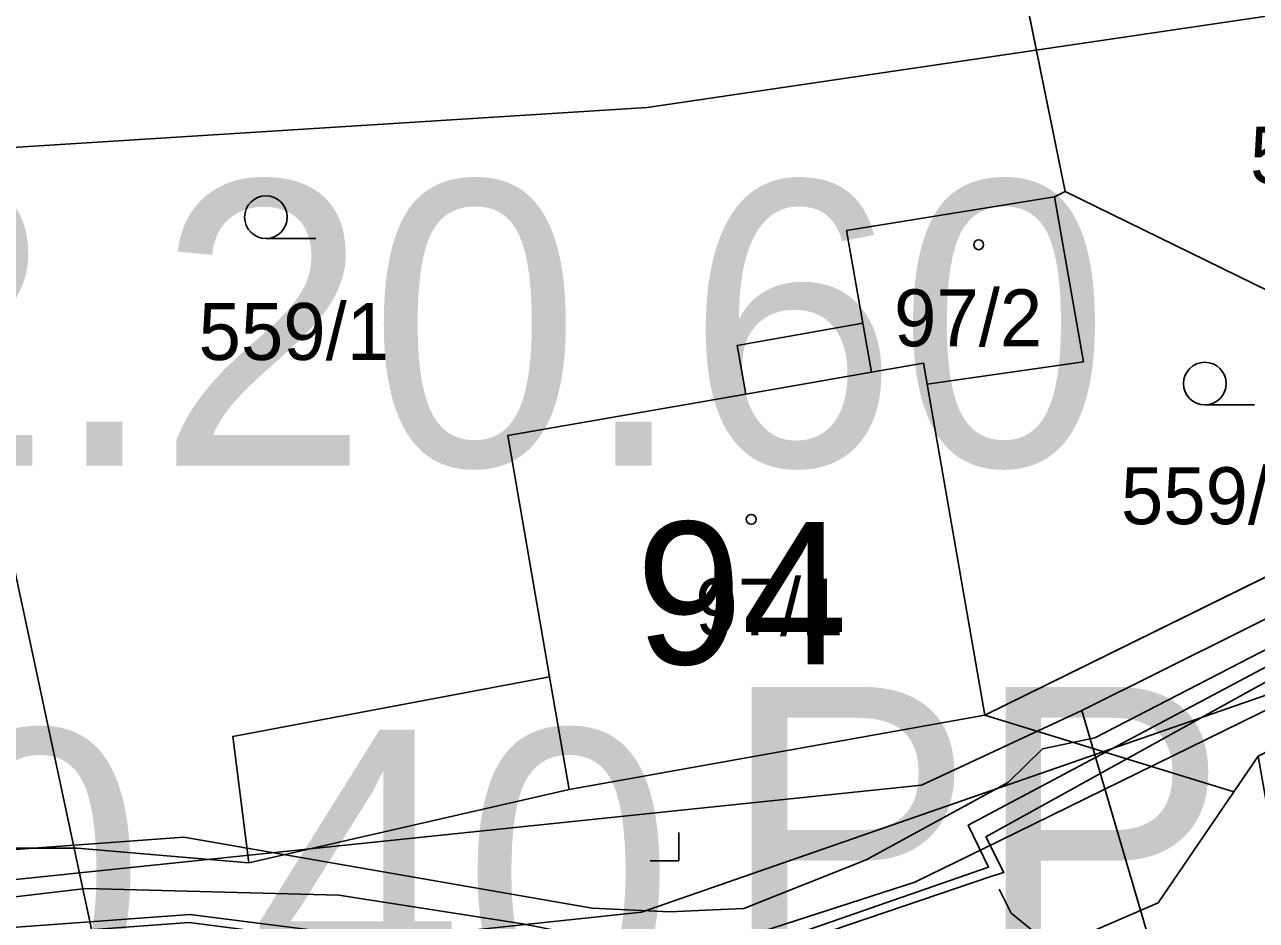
# Model space of a CAD drawing. Extents: x -706130 to -698555, y -971544 to -967260.
# Drawn here: x -704309.36 to -704266.09, y -969611.32 to -969579.85 of the extents above; entities that cross this region are included whole.
import ezdxf

# ---------------------------------------------------------------- set-up
doc = ezdxf.new("R2010")
doc.units = 0
for name, color, linetype in [('_Polohopis reambulance', 7, 'Continuous'), ('BPEJ I-II trida ochrany S', 7, 'Continuous'), ('Docházková izochrona - BUS S', 7, 'Continuous'), ('Docházková izochrona - VLAK N', 7, 'Continuous'), ('Hluková izofona', 7, 'Continuous'), ('Kanalizace_stoka bez rozlišení N', 7, 'Continuous'), ('KN_Budovy', 7, 'Continuous'), ('KN_Budovy_cisla_domovni', 7, 'Continuous'), ('KN_Hranice_parcel', 7, 'Continuous'), ('KN_Hranice_parcel_vnitrni_kresba', 7, 'Continuous'), ('KN_Parcelni cisla', 7, 'Continuous'), ('KN_Polygon parcely', 7, 'Continuous'), ('KN_POZEMKY_13_ZASTAVENA PLOCHA', 7, 'Continuous'), ('KN_POZEMKY_14_OSTATNI PLOCHA', 7, 'Continuous'), ('KN_POZEMKY_5_ZAHRADA', 7, 'Continuous'), ('KN_VYUZITI_12_zastavena plocha_spolecny dvur', 7, 'Continuous'), ('KN_VYUZITI_17_ostatni plocha_ostatni komunikace', 7, 'Continuous'), ('KN_Značky budov', 7, 'Continuous'), ('KN_Značky kultur', 7, 'Continuous'), ('Plochy smíšené obytné venkovské S', 7, 'Continuous'), ('Plochy verejnych prostranstvi - komunikace ostatni S', 7, 'Continuous'), ('Plynovody STL S', 7, 'Continuous'), ('Regulační bloky zastavěné S', 7, 'Continuous'), ('Regulační kódy zastavěné S', 7, 'Continuous'), ('Spoje_dálkový optický komunikační kabel S', 7, 'Continuous'), ('Trasy cykloturistické N', 7, 'Continuous'), ('Vodovodní řad - přiváděcí S', 7, 'Continuous'), ('Vodovodní řady - rozváděcí S', 7, 'Continuous'), ('VÝŠKOPIS_vrstevnice hlavní', 7, 'Continuous')]:
    doc.layers.add(name, color=color, linetype=linetype)

msp = doc.modelspace()

# ---------------------------------------------------------------- linework, layer by layer
at = {"layer": '_Polohopis reambulance'}
msp.add_line((-704301.49, -969609.3), (-704290.23, -969606.72), dxfattribs=at)
at = {"layer": 'BPEJ I-II trida ochrany S'}
for p, q in [((-704280.49, -969587.08), (-704273.18, -969585.9)), ((-704273.18, -969585.9), (-704272.16, -969591.69)), ((-704279.91, -969590.34), (-704280.49, -969587.08)), ((-704284.33, -969591.12), (-704279.91, -969590.34)), ((-704284.03, -969592.83), (-704284.33, -969591.12)), ((-704272.16, -969591.69), (-704277.65, -969592.48)), ((-704277.65, -969592.48), (-704275.63, -969604.11)), ((-704292.39, -969594.28), (-704284.03, -969592.83)), ((-704290.92, -969602.76), (-704292.39, -969594.28)), ((-704275.63, -969604.11), (-704255.48, -969594.19)), ((-704302.05, -969604.86), (-704290.92, -969602.76)), ((-704301.49, -969609.3), (-704302.05, -969604.86)), ((-704316.53, -969608.79), (-704307.52, -969608.79)), ((-704307.52, -969608.79), (-704301.49, -969609.3))]:
    msp.add_line(p, q, dxfattribs=at)
at = {"layer": 'Docházková izochrona - BUS S'}
msp.add_arc((-704475.99, -969462.395), 400, 57.53029, 230.24409, dxfattribs=at)
at = {"layer": 'Docházková izochrona - VLAK N'}
msp.add_circle((-704165.451, -969778.767), 800, dxfattribs=at)
at = {"layer": 'Hluková izofona'}
msp.add_lwpolyline([(-704577.671, -969597.115), (-704530.314, -969591.994), (-704438.753, -969583.767), (-704426.312, -969583.53), (-704406.295, -969582.833), (-704369.352, -969584.183), (-704327.066, -969585.262), (-704287.487, -969582.757), (-704245.767, -969576.594), (-704213.877, -969569.568), (-704156.142, -969554.666), (-704083.733, -969533.951), (-704028.485, -969516.433), (-703771.925, -969432.764)], dxfattribs=at)
at = {"layer": 'Kanalizace_stoka bez rozlišení N'}
for points in [[(-704374.196, -969620.371), (-704331.611, -969612.168), (-704277.851, -969606.568), (-704272.222, -969603.95), (-704227.542, -969581.697), (-704237.783, -969546.535), (-704249.189, -969508.124), (-704256.433, -969469.129)], [(-704272.222, -969603.95), (-704262.665, -969636.472), (-704254.055, -969693.33)]]:
    msp.add_lwpolyline(points, dxfattribs=at)
at = {"layer": 'KN_Budovy'}
for points in [[(-704280.49, -969587.08), (-704279.91, -969590.34), (-704279.61, -969592.06), (-704277.78, -969591.74), (-704277.65, -969592.48), (-704272.16, -969591.69), (-704273.18, -969585.9)], [(-704284.03, -969592.83), (-704292.39, -969594.28), (-704290.92, -969602.76), (-704290.23, -969606.72), (-704275.63, -969604.11), (-704277.65, -969592.48), (-704277.78, -969591.74), (-704279.61, -969592.06)]]:
    msp.add_lwpolyline(points, close=True, dxfattribs=at)
at = {"layer": 'KN_Hranice_parcel'}
for p, q in [((-704272.81, -969585.71), (-704276.88, -969565.64)), ((-704273.18, -969585.9), (-704272.81, -969585.71)), ((-704272.81, -969585.71), (-704256.89, -969593.5)), ((-704275.63, -969604.11), (-704277.65, -969592.48)), ((-704275.63, -969604.11), (-704255.48, -969594.19)), ((-704266.88, -969606.8), (-704275.63, -969604.11)), ((-704266.03, -969605.55), (-704266.88, -969606.8))]:
    msp.add_line(p, q, dxfattribs=at)
for points in [[(-704273.18, -969585.9), (-704280.49, -969587.08), (-704279.91, -969590.34)], [(-704277.65, -969592.48), (-704272.16, -969591.69), (-704273.18, -969585.9)], [(-704279.91, -969590.34), (-704284.33, -969591.12), (-704284.03, -969592.83), (-704292.39, -969594.28), (-704290.92, -969602.76)], [(-704277.65, -969592.48), (-704277.78, -969591.74), (-704279.61, -969592.06), (-704279.91, -969590.34)], [(-704290.92, -969602.76), (-704302.05, -969604.86), (-704301.49, -969609.3), (-704307.52, -969608.79), (-704316.53, -969608.79)], [(-704290.92, -969602.76), (-704290.23, -969606.72), (-704275.63, -969604.11)], [(-704272.49, -969611.98), (-704269.54, -969610.7), (-704266.88, -969606.8)]]:
    msp.add_lwpolyline(points, dxfattribs=at)
at = {"layer": 'KN_Hranice_parcel_vnitrni_kresba'}
msp.add_line((-704279.61, -969592.06), (-704284.03, -969592.83), dxfattribs=at)
at = {"layer": 'KN_Polygon parcely'}
for points in [[(-704266.43, -969556.11), (-704273.12, -969560.92), (-704273.99, -969562.01), (-704276.88, -969565.64), (-704272.81, -969585.71), (-704256.89, -969593.5), (-704228.82, -969581.06), (-704233.49, -969564.77), (-704260.62, -969575.51), (-704264.82, -969560.87), (-704254.29, -969556.86), (-704251.98, -969555.98), (-704237.59, -969550.5)], [(-704272.81, -969585.71), (-704276.88, -969565.64), (-704301.26, -969575.27), (-704325.44, -969584.83), (-704316.53, -969608.79), (-704307.52, -969608.79), (-704301.49, -969609.3), (-704302.05, -969604.86), (-704290.92, -969602.76), (-704292.39, -969594.28), (-704284.03, -969592.83), (-704284.33, -969591.12), (-704279.91, -969590.34), (-704280.49, -969587.08), (-704273.18, -969585.9)], [(-704238.79, -969592.87), (-704227.47, -969590.51), (-704227.43, -969590.87), (-704226.95, -969590.76), (-704227.94, -969580.67), (-704228.82, -969581.06), (-704255.48, -969594.19), (-704275.63, -969604.11), (-704266.88, -969606.8), (-704266.03, -969605.55), (-704255.98, -969600.39), (-704252.52, -969598.81), (-704245.02, -969595.87), (-704242.27, -969594.08)], [(-704279.91, -969590.34), (-704279.61, -969592.06), (-704277.78, -969591.74), (-704277.65, -969592.48), (-704272.16, -969591.69), (-704273.18, -969585.9), (-704280.49, -969587.08)], [(-704275.63, -969604.11), (-704255.48, -969594.19), (-704256.89, -969593.5), (-704272.81, -969585.71), (-704273.18, -969585.9), (-704272.16, -969591.69), (-704277.65, -969592.48)], [(-704277.78, -969591.74), (-704279.61, -969592.06), (-704279.91, -969590.34), (-704284.33, -969591.12), (-704284.03, -969592.83), (-704292.39, -969594.28), (-704290.92, -969602.76), (-704290.23, -969606.72), (-704275.63, -969604.11), (-704277.65, -969592.48)], [(-704284.93, -969616.08), (-704272.49, -969611.98), (-704269.54, -969610.7), (-704266.88, -969606.8), (-704275.63, -969604.11), (-704290.23, -969606.72), (-704290.92, -969602.76), (-704302.05, -969604.86), (-704301.49, -969609.3), (-704307.52, -969608.79), (-704316.53, -969608.79), (-704324.91, -969609.8), (-704328.66, -969610.97), (-704328.25, -969616.65), (-704309.74, -969613.5), (-704307.53, -969613.14), (-704301.42, -969614.25)], [(-704260.08, -969644.38), (-704262.7, -969624.32), (-704265.75, -969607.15), (-704266.03, -969605.55), (-704266.88, -969606.8), (-704269.54, -969610.7), (-704272.49, -969611.98), (-704266.19, -969635.47), (-704265.81, -969638.36), (-704263.83, -969652.99), (-704259.01, -969652.15)]]:
    msp.add_lwpolyline(points, close=True, dxfattribs=at)
at = {"layer": 'KN_POZEMKY_13_ZASTAVENA PLOCHA'}
for p, q in [((-704280.49, -969587.08), (-704273.18, -969585.9)), ((-704273.18, -969585.9), (-704272.16, -969591.69)), ((-704279.91, -969590.34), (-704280.49, -969587.08)), ((-704284.33, -969591.12), (-704279.91, -969590.34)), ((-704279.61, -969592.06), (-704279.91, -969590.34)), ((-704279.91, -969590.34), (-704279.61, -969592.06)), ((-704284.03, -969592.83), (-704284.33, -969591.12)), ((-704272.16, -969591.69), (-704277.65, -969592.48)), ((-704277.78, -969591.74), (-704279.61, -969592.06)), ((-704279.61, -969592.06), (-704277.78, -969591.74)), ((-704277.65, -969592.48), (-704277.78, -969591.74)), ((-704277.78, -969591.74), (-704277.65, -969592.48)), ((-704277.65, -969592.48), (-704275.63, -969604.11)), ((-704292.39, -969594.28), (-704284.03, -969592.83)), ((-704290.92, -969602.76), (-704292.39, -969594.28)), ((-704302.05, -969604.86), (-704290.92, -969602.76)), ((-704290.23, -969606.72), (-704290.92, -969602.76)), ((-704290.92, -969602.76), (-704290.23, -969606.72)), ((-704275.63, -969604.11), (-704290.23, -969606.72)), ((-704290.23, -969606.72), (-704275.63, -969604.11)), ((-704275.63, -969604.11), (-704266.88, -969606.8)), ((-704301.49, -969609.3), (-704302.05, -969604.86)), ((-704266.88, -969606.8), (-704269.54, -969610.7)), ((-704316.53, -969608.79), (-704307.52, -969608.79)), ((-704307.52, -969608.79), (-704301.49, -969609.3)), ((-704269.54, -969610.7), (-704272.49, -969611.98))]:
    msp.add_line(p, q, dxfattribs=at)
at = {"layer": 'KN_POZEMKY_14_OSTATNI PLOCHA'}
for p, q in [((-704275.63, -969604.11), (-704255.48, -969594.19)), ((-704266.88, -969606.8), (-704275.63, -969604.11)), ((-704266.03, -969605.55), (-704266.88, -969606.8)), ((-704266.88, -969606.8), (-704266.03, -969605.55)), ((-704269.54, -969610.7), (-704266.88, -969606.8)), ((-704272.49, -969611.98), (-704269.54, -969610.7))]:
    msp.add_line(p, q, dxfattribs=at)
at = {"layer": 'KN_POZEMKY_5_ZAHRADA'}
for p, q in [((-704276.88, -969565.64), (-704272.81, -969585.71)), ((-704272.81, -969585.71), (-704276.88, -969565.64)), ((-704273.18, -969585.9), (-704280.49, -969587.08)), ((-704272.81, -969585.71), (-704273.18, -969585.9)), ((-704273.18, -969585.9), (-704272.81, -969585.71)), ((-704272.16, -969591.69), (-704273.18, -969585.9)), ((-704256.89, -969593.5), (-704272.81, -969585.71)), ((-704272.81, -969585.71), (-704256.89, -969593.5)), ((-704280.49, -969587.08), (-704279.91, -969590.34)), ((-704279.91, -969590.34), (-704284.33, -969591.12)), ((-704284.33, -969591.12), (-704284.03, -969592.83)), ((-704277.65, -969592.48), (-704272.16, -969591.69)), ((-704275.63, -969604.11), (-704277.65, -969592.48)), ((-704284.03, -969592.83), (-704292.39, -969594.28)), ((-704292.39, -969594.28), (-704290.92, -969602.76)), ((-704255.48, -969594.19), (-704275.63, -969604.11)), ((-704290.92, -969602.76), (-704302.05, -969604.86)), ((-704302.05, -969604.86), (-704301.49, -969609.3)), ((-704307.52, -969608.79), (-704316.53, -969608.79)), ((-704301.49, -969609.3), (-704307.52, -969608.79))]:
    msp.add_line(p, q, dxfattribs=at)
at = {"layer": 'KN_VYUZITI_12_zastavena plocha_spolecny dvur'}
for p, q in [((-704302.05, -969604.86), (-704290.92, -969602.76)), ((-704290.92, -969602.76), (-704290.23, -969606.72)), ((-704290.23, -969606.72), (-704275.63, -969604.11)), ((-704275.63, -969604.11), (-704266.88, -969606.8)), ((-704301.49, -969609.3), (-704302.05, -969604.86)), ((-704266.88, -969606.8), (-704269.54, -969610.7)), ((-704316.53, -969608.79), (-704307.52, -969608.79)), ((-704307.52, -969608.79), (-704301.49, -969609.3)), ((-704269.54, -969610.7), (-704272.49, -969611.98))]:
    msp.add_line(p, q, dxfattribs=at)
at = {"layer": 'KN_VYUZITI_17_ostatni plocha_ostatni komunikace'}
for p, q in [((-704275.63, -969604.11), (-704255.48, -969594.19)), ((-704266.88, -969606.8), (-704275.63, -969604.11)), ((-704266.03, -969605.55), (-704266.88, -969606.8)), ((-704266.88, -969606.8), (-704266.03, -969605.55)), ((-704269.54, -969610.7), (-704266.88, -969606.8)), ((-704272.49, -969611.98), (-704269.54, -969610.7))]:
    msp.add_line(p, q, dxfattribs=at)
at = {"layer": 'KN_Značky budov'}
for centre in [(-704275.847, -969587.579), (-704283.837, -969597.229)]:
    msp.add_circle(centre, 0.175, dxfattribs=at)
at = {"layer": 'KN_Značky kultur'}
for p, q in [((-704300.883, -969587.36), (-704299.133, -969587.36)), ((-704267.903, -969593.21), (-704266.153, -969593.21)), ((-704286.38, -969609.23), (-704286.38, -969608.23)), ((-704287.381, -969609.23), (-704286.38, -969609.23))]:
    msp.add_line(p, q, dxfattribs=at)
for centre in [(-704300.883, -969586.61), (-704267.903, -969592.46)]:
    msp.add_circle(centre, 0.75, dxfattribs=at)
at = {"layer": 'Plochy smíšené obytné venkovské S'}
for p, q in [((-704275.63, -969604.11), (-704255.48, -969594.19)), ((-704290.23, -969606.72), (-704275.63, -969604.11)), ((-704266.03, -969605.55), (-704266.88, -969606.8)), ((-704301.49, -969609.3), (-704290.23, -969606.72)), ((-704316.53, -969608.79), (-704307.52, -969608.79)), ((-704307.52, -969608.79), (-704301.49, -969609.3))]:
    msp.add_line(p, q, dxfattribs=at)
msp.add_lwpolyline([(-704266.88, -969606.8), (-704269.54, -969610.7), (-704272.49, -969611.98)], dxfattribs=at)
at = {"layer": 'Plochy verejnych prostranstvi - komunikace ostatni S'}
for p, q in [((-704255.48, -969594.19), (-704275.63, -969604.11)), ((-704275.63, -969604.11), (-704290.23, -969606.72)), ((-704266.88, -969606.8), (-704266.03, -969605.55)), ((-704290.23, -969606.72), (-704301.49, -969609.3)), ((-704269.54, -969610.7), (-704266.88, -969606.8)), ((-704307.52, -969608.79), (-704316.53, -969608.79)), ((-704301.49, -969609.3), (-704307.52, -969608.79)), ((-704272.49, -969611.98), (-704269.54, -969610.7))]:
    msp.add_line(p, q, dxfattribs=at)
at = {"layer": 'Plynovody STL S'}
msp.add_lwpolyline([(-704317.19, -969611.37), (-704307.21, -969610.2), (-704298.32, -969610.44), (-704291.87, -969611.44), (-704288.72, -969612.07), (-704287.384, -969612.234), (-704285.7, -969612.44), (-704278.09, -969609.98), (-704276.604, -969609.252), (-704275.117, -969608.523), (-704261.171, -969601.689)], dxfattribs=at)
at = {"layer": 'Regulační bloky zastavěné S'}
for p, q in [((-704275.63, -969604.11), (-704255.48, -969594.19)), ((-704290.23, -969606.72), (-704275.63, -969604.11)), ((-704266.03, -969605.55), (-704266.88, -969606.8)), ((-704301.49, -969609.3), (-704290.23, -969606.72)), ((-704316.53, -969608.79), (-704307.52, -969608.79)), ((-704307.52, -969608.79), (-704301.49, -969609.3))]:
    msp.add_line(p, q, dxfattribs=at)
msp.add_lwpolyline([(-704266.88, -969606.8), (-704269.54, -969610.7), (-704272.49, -969611.98)], dxfattribs=at)
at = {"layer": 'Spoje_dálkový optický komunikační kabel S'}
msp.add_lwpolyline([(-704310.01, -969608.86), (-704303.77, -969608.4), (-704289.42, -969610.89), (-704286.7, -969611.02), (-704285.44, -969610.96), (-704284.1, -969610.91), (-704279.8, -969609.2), (-704274.8, -969606.47), (-704273.6, -969605.29), (-704271.76, -969604.91), (-704249.24, -969593.28), (-704233.32, -969586.37), (-704232.39, -969586.82), (-704226.05, -969589.8), (-704219.78, -969593.99), (-704217.34, -969595.66)], dxfattribs=at)
at = {"layer": 'Trasy cykloturistické N'}
msp.add_lwpolyline([(-704370.691, -969623.254), (-704351.83, -969620.18), (-704307.53, -969613.14), (-704287.695, -969611.032), (-704252.52, -969598.81), (-704242.27, -969594.08), (-704227.47, -969590.51), (-704215.3, -969590.34)], dxfattribs=at)
at = {"layer": 'Vodovodní řad - přiváděcí S'}
msp.add_lwpolyline([(-704191.27, -969572.75), (-704210.54, -969579.35), (-704225.92, -969584.99), (-704226.77, -969585.32), (-704240.51, -969590.33), (-704247.52, -969593.35), (-704257.33, -969597.94), (-704276.21, -969607.98), (-704275.501, -969609.457), (-704286.52, -969613.28), (-704303.56, -969611.11), (-704318.289, -969612.193), (-704319.92, -969612.31), (-704338.41, -969615.6), (-704362.62, -969618.56), (-704364.17, -969618.62)], dxfattribs=at)
at = {"layer": 'Vodovodní řady - rozváděcí S'}
for points in [[(-704226.93, -969585.89), (-704240.4, -969590.61), (-704247.38, -969593.62), (-704257.2, -969598.21), (-704275.59, -969608.39), (-704274.964, -969609.641), (-704275.38, -969609.77)], [(-704275.38, -969609.77), (-704286.63, -969613.59), (-704292.41, -969612.84), (-704303.58, -969611.4), (-704319.36, -969612.56), (-704319.86, -969612.61), (-704338.75, -969616.13), (-704339.01, -969616.14), (-704343.41, -969616.78), (-704363.03, -969619.78), (-704363.31, -969619.58), (-704364.05, -969619.66)], [(-704264.267, -969694.855), (-704265.867, -969635.037), (-704272.584, -969612.791), (-704274.704, -969611.066), (-704275.13, -969610.23)]]:
    msp.add_lwpolyline(points, dxfattribs=at)
at = {"layer": 'VÝŠKOPIS_vrstevnice hlavní'}
msp.add_lwpolyline([(-704375.494, -969477.959), (-704361.917, -969513.301), (-704354.773, -969521.035), (-704344.095, -969524.889), (-704336.579, -969525.782), (-704330.223, -969527.828), (-704323.307, -969535.372), (-704303.591, -969627.647), (-704292.396, -969667.305), (-704286.984, -969680.737), (-704282.774, -969688.054), (-704273.915, -969699.125), (-704262.645, -969707.685), (-704252.8, -969711.109), (-704242.243, -969713.82), (-704223.41, -969716.816), (-704204.292, -969717.815), (-704171.193, -969716.816), (-704151.79, -969717.101), (-704134.098, -969719.384), (-704114.695, -969724.235), (-704099.858, -969729.942), (-704080.209, -969740.42)], dxfattribs=at)

# ---------------------------------------------------------------- texts
at = {"layer": 'KN_Budovy_cisla_domovni'}
msp.add_text('94', height=5, dxfattribs=at).set_placement((-704287.888, -969602.319))
at = {"layer": 'KN_Parcelni cisla'}
for s, p in [('559/4', (-704266.313, -969585.429)), ('97/2', (-704278.82, -969591.15)), ('559/1', (-704303.25, -969591.63)), ('559/5', (-704270.85, -969597.4)), ('97/1', (-704285.8, -969601.309))]:
    msp.add_text(s, height=2, dxfattribs=at).set_placement(p)
at = {"layer": 'Regulační kódy zastavěné S'}
for s, p in [('SV.2.20.60', (-704337.408, -969595.349)), ('PP', (-704284.916, -969613.118)), ('SV.2.40.40', (-704352.703, -969614.624))]:
    msp.add_text(s, height=10, dxfattribs=at).set_placement(p)

doc.saveas('drawing.dxf')
